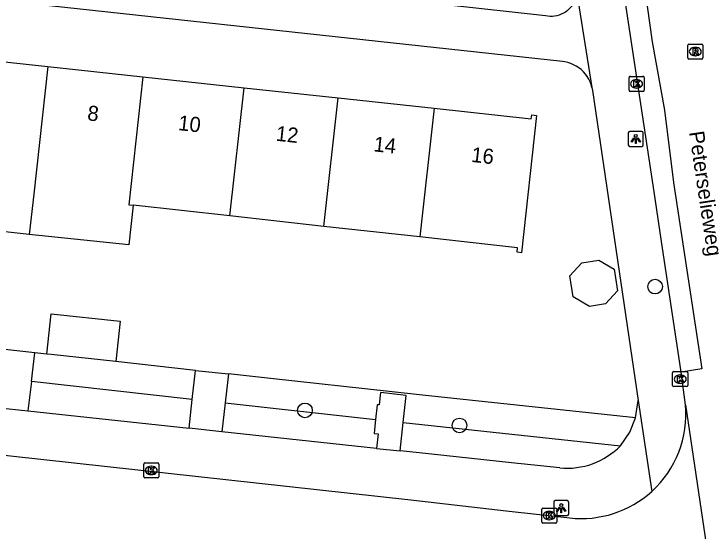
# Model space of a CAD drawing. Extents: x 162026 to 163499, y 387297 to 388169.
# Drawn here: x 162911.76 to 162958.12, y 387397.12 to 387431.53 of the extents above; entities that cross this region are included whole.
import ezdxf

# ---------------------------------------------------------------- set-up
doc = ezdxf.new("R2010")
doc.units = 0
for name, color, linetype in [('IMGEO_Boom', 7, 'Continuous'), ('IMGEO_Groenvoorziening', 7, 'Continuous'), ('IMGEO_Kolk', 7, 'Continuous'), ('IMGEO_Lichtpunt', 7, 'Continuous'), ('IMGEO_Openbare_ruimte_label', 7, 'Continuous'), ('IMGEO_Pand', 7, 'Continuous'), ('IMGEO_Pand_nummerreeks', 7, 'Continuous'), ('IMGEO_Rijbaan_lokaal_gesloten', 7, 'Continuous'), ('IMGEO_Rijbaan_lokaal_open', 7, 'Continuous'), ('IMGEO_Rioolput', 7, 'Continuous'), ('IMGEO_Voetpad_open', 7, 'Continuous')]:
    doc.layers.add(name, color=color, linetype=linetype)

msp = doc.modelspace()

# ---------------------------------------------------------------- linework, layer by layer
at = {"layer": 'IMGEO_Boom'}
for centre in [(162954.396, 387413.388), (162931.112, 387405.153), (162941.391, 387404.149)]:
    msp.add_circle(centre, 0.489, dxfattribs=at)
at = {"layer": 'IMGEO_Groenvoorziening'}
for points in [[(162913.949, 387408.891), (162913.163, 387408.98)], [(162923.827, 387407.811), (162918.545, 387408.394)], [(162953.098, 387404.651), (162938.928, 387406.174), (162936.72, 387406.407), (162929.022, 387407.26), (162926.022, 387407.591)], [(162923.621, 387405.872), (162912.925, 387407.084)], [(162925.8, 387405.654), (162935.808, 387404.546)], [(162937.642, 387404.351), (162952.101, 387402.797)]]:
    msp.add_lwpolyline(points, dxfattribs=at)
at = {"layer": 'IMGEO_Kolk'}
for p, q in [((162952.66, 387426.452), (162952.66, 387427.304)), ((162952.735, 387427.378), (162953.587, 387427.378)), ((162953.661, 387427.304), (162953.661, 387426.452)), ((162953.148, 387427.158), (162953.173, 387427.158)), ((162953.587, 387426.378), (162952.735, 387426.378)), ((162953.171, 387426.598), (162953.146, 387426.598)), ((162955.561, 387406.805), (162955.561, 387407.657)), ((162955.636, 387407.731), (162956.488, 387407.731)), ((162956.049, 387407.511), (162956.074, 387407.511)), ((162956.562, 387407.657), (162956.562, 387406.805)), ((162956.072, 387406.951), (162956.047, 387406.951)), ((162956.488, 387406.731), (162955.636, 387406.731)), ((162920.396, 387400.731), (162920.396, 387401.583)), ((162920.471, 387401.657), (162921.323, 387401.657)), ((162920.884, 387401.437), (162920.909, 387401.437)), ((162921.397, 387401.583), (162921.397, 387400.731)), ((162920.907, 387400.877), (162920.882, 387400.877)), ((162921.323, 387400.657), (162920.471, 387400.657)), ((162946.853, 387397.726), (162946.853, 387398.578)), ((162946.928, 387398.652), (162947.78, 387398.652)), ((162947.854, 387398.578), (162947.854, 387397.726)), ((162947.341, 387398.432), (162947.366, 387398.432)), ((162947.78, 387397.652), (162946.928, 387397.652)), ((162947.364, 387397.872), (162947.339, 387397.872))]:
    msp.add_line(p, q, dxfattribs=at)
for points in [[(162952.66, 387426.452), (162952.66, 387427.304)], [(162952.735, 387427.378), (162953.587, 387427.378)], [(162953.661, 387427.304), (162953.661, 387426.452)], [(162952.981, 387427.078), (162953.104, 387427.078), (162953.104, 387426.927), (162953.234, 387427.078), (162953.398, 387427.078), (162953.252, 387426.927), (162953.405, 387426.678), (162953.253, 387426.678), (162953.168, 387426.842), (162953.104, 387426.775), (162953.104, 387426.678), (162952.981, 387426.678), (162952.981, 387427.078)], [(162953.587, 387426.378), (162952.735, 387426.378)], [(162955.561, 387406.805), (162955.561, 387407.657)], [(162955.636, 387407.731), (162956.488, 387407.731)], [(162955.882, 387407.431), (162956.005, 387407.431), (162956.005, 387407.28), (162956.135, 387407.431), (162956.299, 387407.431), (162956.153, 387407.28), (162956.306, 387407.031), (162956.154, 387407.031), (162956.069, 387407.195), (162956.005, 387407.128), (162956.005, 387407.031), (162955.882, 387407.031), (162955.882, 387407.431)], [(162956.562, 387407.657), (162956.562, 387406.805)], [(162956.488, 387406.731), (162955.636, 387406.731)], [(162920.396, 387400.731), (162920.396, 387401.583)], [(162920.471, 387401.657), (162921.323, 387401.657)], [(162920.717, 387401.357), (162920.84, 387401.357), (162920.84, 387401.206), (162920.97, 387401.357), (162921.134, 387401.357), (162920.988, 387401.206), (162921.141, 387400.957), (162920.989, 387400.957), (162920.904, 387401.121), (162920.84, 387401.054), (162920.84, 387400.957), (162920.717, 387400.957), (162920.717, 387401.357)], [(162921.397, 387401.583), (162921.397, 387400.731)], [(162921.323, 387400.657), (162920.471, 387400.657)], [(162946.853, 387397.726), (162946.853, 387398.578)], [(162946.928, 387398.652), (162947.78, 387398.652)], [(162947.854, 387398.578), (162947.854, 387397.726)], [(162947.174, 387398.352), (162947.297, 387398.352), (162947.297, 387398.201), (162947.427, 387398.352), (162947.591, 387398.352), (162947.445, 387398.201), (162947.598, 387397.952), (162947.446, 387397.952), (162947.361, 387398.116), (162947.297, 387398.049), (162947.297, 387397.952), (162947.174, 387397.952), (162947.174, 387398.352)], [(162947.78, 387397.652), (162946.928, 387397.652)]]:
    msp.add_lwpolyline(points, dxfattribs=at)
for centre, start, end in [((162952.737, 387427.302), 91.552, 178.448), ((162952.737, 387427.302), 91.552, 178.448), ((162953.585, 387427.302), 1.552, 88.448), ((162953.585, 387427.302), 1.552, 88.448), ((162952.737, 387426.454), 181.552, 268.448), ((162952.737, 387426.454), 181.552, 268.448), ((162953.585, 387426.454), 271.552, 358.448), ((162953.585, 387426.454), 271.552, 358.448), ((162955.638, 387407.655), 91.552, 178.448), ((162955.638, 387407.655), 91.552, 178.448), ((162956.486, 387407.655), 1.552, 88.448), ((162956.486, 387407.655), 1.552, 88.448), ((162955.638, 387406.807), 181.552, 268.448), ((162955.638, 387406.807), 181.552, 268.448), ((162956.486, 387406.807), 271.552, 358.448), ((162956.486, 387406.807), 271.552, 358.448), ((162920.473, 387401.581), 91.552, 178.448), ((162920.473, 387401.581), 91.552, 178.448), ((162921.321, 387401.581), 1.552, 88.448), ((162921.321, 387401.581), 1.552, 88.448), ((162920.473, 387400.733), 181.552, 268.448), ((162920.473, 387400.733), 181.552, 268.448), ((162921.321, 387400.733), 271.552, 358.448), ((162921.321, 387400.733), 271.552, 358.448), ((162946.93, 387398.576), 91.552, 178.448), ((162946.93, 387398.576), 91.552, 178.448), ((162947.778, 387398.576), 1.552, 88.448), ((162947.778, 387398.576), 1.552, 88.448), ((162946.93, 387397.728), 181.552, 268.448), ((162946.93, 387397.728), 181.552, 268.448), ((162947.778, 387397.728), 271.552, 358.448), ((162947.778, 387397.728), 271.552, 358.448)]:
    msp.add_arc(centre, 0.0765, start, end, dxfattribs=at)
for centre, major_axis, ratio, start_param, end_param in [((162953.147, 387426.878), (-0.387, 0.002), 0.722429, 4.712389, 7.853982), ((162953.172, 387426.878), (-0.39, 0.002), 0.717154, 1.570796, 4.712389), ((162956.048, 387407.231), (-0.387, 0.002), 0.722429, 4.712389, 7.853982), ((162956.073, 387407.231), (-0.39, 0.002), 0.717154, 1.570796, 4.712389), ((162920.883, 387401.157), (-0.387, 0.002), 0.722429, 4.712389, 7.853982), ((162920.908, 387401.157), (-0.39, 0.002), 0.717154, 1.570796, 4.712389), ((162947.34, 387398.152), (-0.387, 0.002), 0.722429, 4.712389, 7.853982), ((162947.365, 387398.152), (-0.39, 0.002), 0.717154, 1.570796, 4.712389)]:
    msp.add_ellipse(centre, major_axis=major_axis, ratio=ratio, start_param=start_param, end_param=end_param, dxfattribs=at)
at = {"layer": 'IMGEO_Lichtpunt'}
for p, q in [((162952.614, 387423.62), (162952.614, 387422.813)), ((162952.614, 387423.62), (162952.614, 387422.813)), ((162953.516, 387423.715), (162952.708, 387423.715)), ((162953.516, 387423.715), (162952.708, 387423.715)), ((162953.61, 387422.813), (162953.61, 387423.62)), ((162953.61, 387422.813), (162953.61, 387423.62)), ((162952.708, 387422.719), (162953.516, 387422.719)), ((162952.708, 387422.719), (162953.516, 387422.719)), ((162947.654, 387399.052), (162947.654, 387398.245)), ((162947.654, 387399.052), (162947.654, 387398.245)), ((162948.556, 387399.147), (162947.748, 387399.147)), ((162948.556, 387399.147), (162947.748, 387399.147)), ((162948.65, 387398.245), (162948.65, 387399.052)), ((162948.65, 387398.245), (162948.65, 387399.052)), ((162947.748, 387398.151), (162948.556, 387398.151)), ((162947.748, 387398.151), (162948.556, 387398.151))]:
    msp.add_line(p, q, dxfattribs=at)
for points in [[(162952.988, 387423.284), (162953.027, 387423.256), (162952.839, 387422.994), (162952.801, 387423.021), (162952.988, 387423.284)], [(162953.09, 387423.236), (162953.137, 387423.236), (162953.137, 387422.914), (162953.09, 387422.914), (162953.09, 387423.236)], [(162953.2, 387423.256), (162953.238, 387423.283), (162953.425, 387423.021), (162953.386, 387422.993), (162953.2, 387423.256)], [(162948.028, 387398.716), (162948.067, 387398.688), (162947.879, 387398.426), (162947.841, 387398.453), (162948.028, 387398.716)], [(162948.13, 387398.668), (162948.177, 387398.668), (162948.177, 387398.346), (162948.13, 387398.346), (162948.13, 387398.668)], [(162948.24, 387398.688), (162948.278, 387398.715), (162948.465, 387398.453), (162948.426, 387398.425), (162948.24, 387398.688)]]:
    msp.add_lwpolyline(points, dxfattribs=at)
for centre in [(162953.113, 387423.418), (162948.153, 387398.85)]:
    msp.add_circle(centre, 0.0994, dxfattribs=at)
for centre, start, end in [((162952.708, 387423.62), 90, 180), ((162952.708, 387423.62), 90, 180), ((162953.516, 387423.62), 0, 90), ((162953.516, 387423.62), 0, 90), ((162952.708, 387422.813), 180, 270), ((162952.708, 387422.813), 180, 270), ((162953.516, 387422.813), 270, 0), ((162953.516, 387422.813), 270, 360), ((162947.748, 387399.052), 90, 180), ((162947.748, 387399.052), 90, 180), ((162948.556, 387399.052), 0, 90), ((162948.556, 387399.052), 0, 90), ((162947.748, 387398.245), 180, 270), ((162947.748, 387398.245), 180, 270), ((162948.556, 387398.245), 270, 0), ((162948.556, 387398.245), 270, 360)]:
    msp.add_arc(centre, 0.0946, start, end, dxfattribs=at)
at = {"layer": 'IMGEO_Pand'}
for points in [[(162907.627, 387428.73), (162914.02, 387428.037)], [(162914.02, 387428.037), (162913.078, 387419.533), (162912.781, 387416.855)], [(162914.02, 387428.037), (162920.338, 387427.351)], [(162920.338, 387427.351), (162919.394, 387418.833), (162919.696, 387418.8)], [(162920.338, 387427.351), (162927.062, 387426.622)], [(162926.116, 387418.088), (162927.062, 387426.622)], [(162927.062, 387426.622), (162933.312, 387425.945)], [(162932.365, 387417.396), (162933.312, 387425.945)], [(162933.312, 387425.945), (162939.699, 387425.252)], [(162939.699, 387425.252), (162946.163, 387424.551), (162946.192, 387424.816), (162946.503, 387424.782), (162945.512, 387415.636), (162945.214, 387415.669), (162945.247, 387415.968), (162938.75, 387416.688)], [(162939.699, 387425.252), (162938.75, 387416.688)], [(162912.781, 387416.855), (162906.389, 387417.563), (162906.686, 387420.241)], [(162919.696, 387418.8), (162919.404, 387416.17), (162912.781, 387416.855)], [(162926.116, 387418.088), (162919.696, 387418.8)], [(162932.365, 387417.396), (162926.116, 387418.088)], [(162938.75, 387416.688), (162932.365, 387417.396)], [(162949.526, 387414.972), (162950.647, 387415.143), (162951.68, 387414.546), (162951.901, 387413.101), (162951.091, 387412.236), (162950.025, 387412.074), (162948.94, 387412.701), (162948.727, 387414.097), (162949.526, 387414.972)], [(162913.949, 387408.891), (162914.239, 387411.573), (162918.835, 387411.078), (162918.545, 387408.394)], [(162918.545, 387408.394), (162914.232, 387408.86), (162913.949, 387408.891)]]:
    msp.add_lwpolyline(points, dxfattribs=at)
at = {"layer": 'IMGEO_Rijbaan_lokaal_gesloten'}
for points in [[(162945.771, 387486.6), (162946.378, 387482.595), (162947.793, 387472.99), (162949.625, 387460.67), (162950.264, 387456.666), (162950.931, 387452.206), (162951.514, 387448.37), (162952.43, 387441.909), (162953.041, 387437.934), (162954.207, 387429.666), (162955.012, 387425.12), (162955.623, 387420.31), (162957.511, 387407.91), (162956.124, 387407.698)], [(162956.124, 387407.698), (162956.043, 387408.298), (162954.889, 387415.944), (162954.322, 387419.702), (162948.776, 387456.452), (162948.212, 387460.265), (162946.791, 387469.905), (162946.134, 387474.327), (162944.344, 387486.384)], [(162956.419, 387405.523), (162956.124, 387407.698)], [(162956.419, 387405.523), (162959.613, 387383.987)]]:
    msp.add_lwpolyline(points, dxfattribs=at)
at = {"layer": 'IMGEO_Rijbaan_lokaal_open'}
msp.add_lwpolyline([(162893.367, 387404.116), (162938.15, 387399.194), (162944.484, 387398.477), (162948.718, 387397.998)], dxfattribs=at)
for centre, radius, start, end in [((162949.496, 387404.903), 6.951, 312.3357, 5.1153), ((162949.497, 387404.907), 6.953, 263.5653, 312.3067)]:
    msp.add_arc(centre, radius, start, end, dxfattribs=at)
at = {"layer": 'IMGEO_Rioolput'}
for p, q in [((162956.64, 387429.525), (162957.492, 387429.525)), ((162956.565, 387428.599), (162956.565, 387429.451)), ((162957.053, 387429.305), (162957.078, 387429.305)), ((162957.566, 387429.451), (162957.566, 387428.599)), ((162957.076, 387428.745), (162957.051, 387428.745)), ((162957.492, 387428.525), (162956.64, 387428.525))]:
    msp.add_line(p, q, dxfattribs=at)
for points in [[(162956.64, 387429.525), (162957.492, 387429.525)], [(162956.565, 387428.599), (162956.565, 387429.451)], [(162957.154, 387429.223), (162956.902, 387429.225), (162956.902, 387428.825)], [(162957.08, 387429.144), (162957.026, 387429.144), (162957.026, 387429.063)], [(162957.026, 387429.063), (162957.078, 387429.063)], [(162957.566, 387429.451), (162957.566, 387428.599)], [(162956.902, 387428.825), (162957.026, 387428.825), (162957.026, 387428.987), (162957.037, 387428.987)], [(162957.084, 387428.958), (162957.155, 387428.825), (162957.295, 387428.825), (162957.23, 387428.951)], [(162957.492, 387428.525), (162956.64, 387428.525)]]:
    msp.add_lwpolyline(points, dxfattribs=at)
for centre, radius, start, end in [((162956.642, 387429.449), 0.0765, 91.552, 178.448), ((162956.642, 387429.449), 0.0765, 91.552, 178.448), ((162957.49, 387429.449), 0.0765, 1.552, 88.448), ((162957.49, 387429.449), 0.0765, 1.552, 88.448), ((162957.062, 387429.252), 0.19, 274.7715, 282.9687), ((162957.086, 387429.048), 0.0964, 77.0061, 93.1865), ((162957.1, 387429.105), 0.0378, 276.6634, 79.6772), ((162957.153, 387429.113), 0.109, 350.3612, 89.416), ((162957.151, 387429.113), 0.112, 277.5842, 350.9817), ((162956.642, 387428.601), 0.0765, 181.552, 268.448), ((162956.642, 387428.601), 0.0765, 181.552, 268.448), ((162957.036, 387428.934), 0.0533, 26.0293, 88.6989), ((162957.135, 387428.898), 0.108, 29.5134, 73.7905), ((162957.49, 387428.601), 0.0765, 271.552, 358.448), ((162957.49, 387428.601), 0.0765, 271.552, 358.448)]:
    msp.add_arc(centre, radius, start, end, dxfattribs=at)
for centre, major_axis, ratio, start_param, end_param in [((162957.052, 387429.025), (-0.387, 0.002), 0.722429, 4.712389, 7.853982), ((162957.077, 387429.025), (-0.39, 0.002), 0.717154, 1.570796, 4.712389)]:
    msp.add_ellipse(centre, major_axis=major_axis, ratio=ratio, start_param=start_param, end_param=end_param, dxfattribs=at)
at = {"layer": 'IMGEO_Voetpad_open'}
for points in [[(162950.194, 387426.633), (162950.14, 387426.827), (162950.068, 387427.015), (162949.98, 387427.196), (162949.877, 387427.369), (162949.758, 387427.532), (162949.625, 387427.683), (162949.479, 387427.822), (162949.321, 387427.947), (162949.153, 387428.058), (162948.976, 387428.153), (162948.79, 387428.232), (162948.599, 387428.294), (162948.402, 387428.339), (162948.242, 387428.362), (162889.594, 387434.748)], [(162949.189, 387432.934), (162949.168, 387432.782), (162949.134, 387432.631), (162949.087, 387432.485), (162949.027, 387432.343), (162948.955, 387432.207), (162948.87, 387432.078), (162948.775, 387431.957), (162948.669, 387431.845), (162948.553, 387431.743), (162948.429, 387431.651), (162948.297, 387431.572), (162948.159, 387431.504), (162948.015, 387431.449), (162947.866, 387431.407), (162947.715, 387431.378), (162947.562, 387431.363), (162947.407, 387431.362), (162947.254, 387431.375), (162947.102, 387431.401), (162934.212, 387432.847)], [(162949.189, 387432.934), (162950.194, 387426.633)], [(162950.194, 387426.633), (162950.231, 387426.435), (162953.262, 387405.812)], [(162913.163, 387408.98), (162908.959, 387409.457)], [(162912.925, 387407.084), (162913.163, 387408.98)], [(162923.621, 387405.872), (162923.827, 387407.811)], [(162923.827, 387407.811), (162926.022, 387407.591)], [(162926.022, 387407.591), (162925.8, 387405.654)], [(162912.925, 387407.084), (162912.678, 387405.114)], [(162937.642, 387404.351), (162937.835, 387406.148), (162936.136, 387406.331), (162936.049, 387405.515), (162935.913, 387405.529), (162935.808, 387404.546)], [(162908.535, 387405.558), (162912.678, 387405.114)], [(162923.418, 387403.96), (162923.621, 387405.872)], [(162925.8, 387405.654), (162925.58, 387403.729)], [(162953.098, 387404.651), (162953.262, 387405.812)], [(162953.262, 387405.812), (162954.177, 387399.765)], [(162912.678, 387405.114), (162923.418, 387403.96)], [(162935.808, 387404.546), (162935.708, 387403.617), (162935.974, 387403.588), (162935.871, 387402.624)], [(162952.101, 387402.797), (162952.721, 387403.694), (162953.098, 387404.651)], [(162937.438, 387402.457), (162937.642, 387404.351)], [(162925.58, 387403.729), (162923.418, 387403.96)], [(162935.871, 387402.624), (162925.58, 387403.729)], [(162935.871, 387402.624), (162937.438, 387402.457)], [(162948.051, 387401.318), (162944.839, 387401.663), (162938.5, 387402.343), (162937.438, 387402.457)]]:
    msp.add_lwpolyline(points, dxfattribs=at)
msp.add_arc((162948.508, 387406.351), 5.053, 264.8084, 315.3145, dxfattribs=at)

# ---------------------------------------------------------------- texts
at = {"layer": 'IMGEO_Openbare_ruimte_label'}
msp.add_text('Peterselieweg', height=1, rotation=278.4543, dxfattribs=at).set_placement((162956.649, 387423.665))
at = {"layer": 'IMGEO_Pand_nummerreeks'}
for s, rotation, p in [('8', 353.8121, (162916.611, 387424.457)), ('10', 353.8121, (162922.65, 387423.802)), ('12', 353.811, (162929.142, 387423.098)), ('14', 353.811, (162935.643, 387422.393)), ('16', 353.811, (162942.141, 387421.688))]:
    msp.add_text(s, height=1, rotation=rotation, dxfattribs=at).set_placement(p)

doc.saveas('drawing.dxf')
